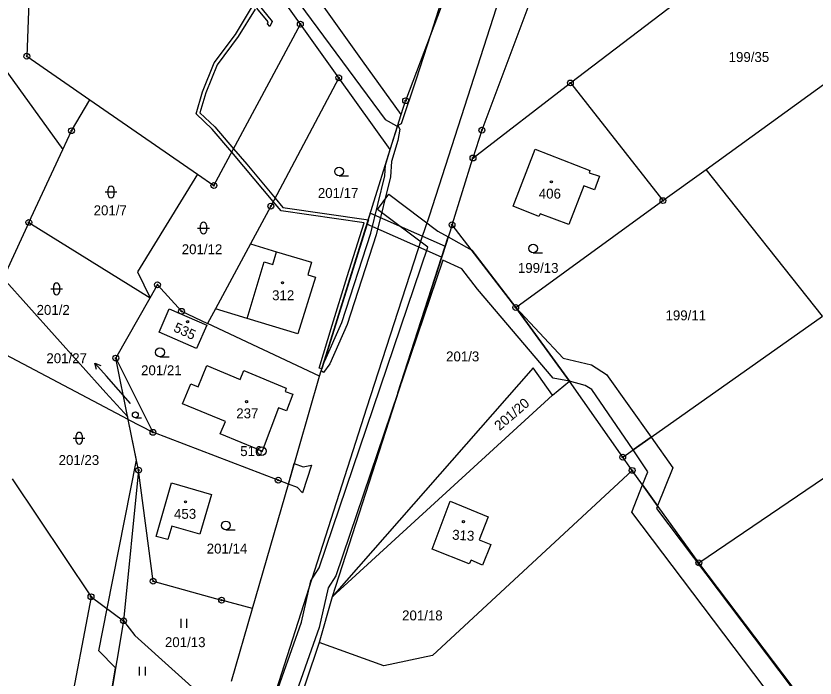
# Model space of a CAD drawing. Extents: x -445050 to -440454, y -1134563 to -1129741.
# Drawn here: x -442262.8 to -442125.8, y -1130424.7 to -1130311.3 of the extents above; entities that cross this region are included whole.
import ezdxf

# ---------------------------------------------------------------- set-up
doc = ezdxf.new("R2010")
doc.units = 0
for name, color, linetype in [('Vrstva 1', 7, 'Continuous'), ('Vrstva 16', 7, 'Continuous'), ('Vrstva 17', 7, 'Continuous'), ('Vrstva 18', 7, 'Continuous'), ('Vrstva 19', 7, 'Continuous'), ('Vrstva 24', 7, 'Continuous'), ('Vrstva 25', 7, 'Continuous'), ('Vrstva 3', 7, 'Continuous'), ('Vrstva 30', 7, 'Continuous'), ('Vrstva 37', 7, 'Continuous'), ('Vrstva 4', 7, 'Continuous'), ('Vrstva 52', 7, 'Continuous')]:
    doc.layers.add(name, color=color, linetype=linetype)

msp = doc.modelspace()

# ---------------------------------------------------------------- linework, layer by layer
at = {"layer": 'Vrstva 1'}
for p, q in [((-442203.35, -1130318.92), (-442209.93, -1130309.75)), ((-442196.71, -1130328.15), (-442203.35, -1130318.92)), ((-442196.71, -1130328.15), (-442195.97, -1130325.77)), ((-442198.59, -1130334.16), (-442196.71, -1130328.15))]:
    msp.add_line(p, q, dxfattribs=at)
for points in [[(-442202.59, -1130378.37), (-442193.16, -1130349.3), (-442191.87, -1130345.48), (-442178.72, -1130304.69), (-442169.7, -1130278.44), (-442164.04, -1130269.89), (-442158.45, -1130257.05), (-442158.3, -1130252.74), (-442156.43, -1130249.64)], [(-442214.01, -1130312.67), (-442255.19, -1130255.32)], [(-442177.01, -1130275.79), (-442195.97, -1130325.77)], [(-442259.71, -1130285.84), (-442260.9, -1130318.15)], [(-442166.13, -1130286), (-442182.89, -1130330.82)], [(-442285.95, -1130290.87), (-442254.74, -1130334.14)], [(-442167.72, -1130322.73), (-442149.75, -1130309.05)], [(-442228.83, -1130340.3), (-442214.01, -1130312.67)], [(-442207.43, -1130321.84), (-442214.01, -1130312.67)], [(-442144.47, -1130337.53), (-442111.91, -1130313.95)], [(-442260.9, -1130318.15), (-442250.08, -1130325.62)], [(-442207.43, -1130321.84), (-442219.08, -1130343.84)], [(-442198.59, -1130334.16), (-442207.43, -1130321.84)], [(-442184.42, -1130335.59), (-442167.72, -1130322.73)], [(-442167.72, -1130322.73), (-442151.86, -1130342.89)], [(-442253.24, -1130330.91), (-442250.08, -1130325.62)], [(-442250.08, -1130325.62), (-442231.62, -1130338.37)], [(-442182.89, -1130330.82), (-442184.42, -1130335.59)], [(-442254.74, -1130334.14), (-442253.24, -1130330.91)], [(-442260.54, -1130346.62), (-442254.74, -1130334.14)], [(-442210.73, -1130372.98), (-442198.59, -1130334.16)], [(-442177.55, -1130343.86), (-442173.74, -1130334.09)], [(-442173.74, -1130334.09), (-442164.39, -1130337.74)], [(-442188.01, -1130347.03), (-442184.42, -1130335.59)], [(-442151.86, -1130342.89), (-442144.47, -1130337.53)], [(-442124.54, -1130362.67), (-442144.47, -1130337.53)], [(-442231.62, -1130338.37), (-442241.93, -1130355.08)], [(-442231.62, -1130338.37), (-442228.83, -1130340.3)], [(-442164.39, -1130337.74), (-442164.53, -1130338.11)], [(-442164.53, -1130338.11), (-442162.73, -1130338.69)], [(-442162.73, -1130338.69), (-442163.59, -1130341.05)], [(-442165.4, -1130340.34), (-442168, -1130347)], [(-442163.59, -1130341.05), (-442165.4, -1130340.34)], [(-442177.1, -1130361.19), (-442151.86, -1130342.89)], [(-442219.08, -1130343.84), (-442222.56, -1130350.3)], [(-442173.11, -1130345.62), (-442177.55, -1130343.86)], [(-442172.9, -1130345.14), (-442173.11, -1130345.62)], [(-442168, -1130347), (-442172.9, -1130345.14)], [(-442260.54, -1130346.62), (-442266.83, -1130360.15)], [(-442260.54, -1130346.62), (-442239.77, -1130359.55)], [(-442188.01, -1130347.03), (-442208.53, -1130410.74)], [(-442177.1, -1130361.19), (-442188.01, -1130347.03)], [(-442222.56, -1130350.3), (-442228.57, -1130361.43)], [(-442222.56, -1130350.3), (-442218.08, -1130351.64)], [(-442218.08, -1130351.64), (-442212.09, -1130353.44)], [(-442212.09, -1130353.44), (-442212.74, -1130355.6)], [(-442241.93, -1130355.08), (-442239.77, -1130359.55)], [(-442211.4, -1130356), (-442214.42, -1130365.69)], [(-442212.74, -1130355.6), (-442211.4, -1130356)], [(-442239.77, -1130359.55), (-442238.5, -1130357.31)], [(-442238.5, -1130357.31), (-442234.37, -1130361.85)], [(-442245.63, -1130369.86), (-442239.77, -1130359.55)], [(-442238.23, -1130365.4), (-442236.49, -1130361.45)], [(-442236.49, -1130361.45), (-442230.04, -1130364.24)], [(-442234.37, -1130361.85), (-442229.93, -1130363.94)], [(-442228.57, -1130361.43), (-442229.93, -1130363.94)], [(-442223.13, -1130363.07), (-442228.57, -1130361.43)], [(-442167.9, -1130373.8), (-442177.1, -1130361.19)], [(-442214.42, -1130365.69), (-442223.13, -1130363.07)], [(-442158.76, -1130386.85), (-442124.54, -1130362.67)], [(-442230.04, -1130364.24), (-442231.79, -1130368.23)], [(-442210.73, -1130372.98), (-442229.93, -1130363.94)], [(-442231.79, -1130368.23), (-442238.23, -1130365.4)], [(-442243.5, -1130380.36), (-442267.55, -1130367.73)], [(-442245.63, -1130369.86), (-442239.27, -1130382.58)], [(-442243.5, -1130380.36), (-442245.63, -1130369.86)], [(-442145.71, -1130404.93), (-442093.55, -1130369.56)], [(-442231.53, -1130374.8), (-442230.05, -1130371.16)], [(-442230.05, -1130371.16), (-442224.32, -1130373.51)], [(-442174.13, -1130371.56), (-442208.53, -1130410.74)], [(-442170.79, -1130376.2), (-442174.13, -1130371.56)], [(-442224.32, -1130373.51), (-442223.7, -1130372.01)], [(-442223.7, -1130372.01), (-442216.42, -1130375)], [(-442216.06, -1130391.44), (-442210.73, -1130372.98)], [(-442234.19, -1130377.7), (-442232.79, -1130374.28)], [(-442232.79, -1130374.28), (-442231.53, -1130374.8)], [(-442170.79, -1130376.2), (-442167.9, -1130373.8)], [(-442158.76, -1130386.85), (-442167.9, -1130373.8)], [(-442216.42, -1130375), (-442216.63, -1130375.56)], [(-442216.63, -1130375.56), (-442215.31, -1130376.07)], [(-442215.31, -1130376.07), (-442216.39, -1130378.91)], [(-442208.53, -1130410.74), (-442170.79, -1130376.2)], [(-442430.79, -1130742.31), (-442424.62, -1130733.2), (-442415.82, -1130720.62), (-442409.44, -1130711.5), (-442393.93, -1130688.86), (-442358.25, -1130635.86), (-442352.69, -1130627.61), (-442332.86, -1130599.66), (-442309.46, -1130567.56), (-442303.89, -1130560.33), (-442293.28, -1130546.91), (-442286.99, -1130538.97), (-442279.11, -1130529.2), (-442273.28, -1130522.3), (-442266.1, -1130514.22), (-442252.71, -1130497.03), (-442249.64, -1130492.6), (-442243.06, -1130482.81), (-442233.55, -1130466.59), (-442229.34, -1130457.62), (-442222.85, -1130440.58), (-442219.54, -1130431.16), (-442202.59, -1130378.37)], [(-442226.85, -1130380.7), (-442234.19, -1130377.7)], [(-442217.74, -1130378.4), (-442220.57, -1130385.8)], [(-442216.39, -1130378.91), (-442217.74, -1130378.4)], [(-442243.5, -1130380.36), (-442239.27, -1130382.58)], [(-442241.73, -1130389.05), (-442243.5, -1130380.36)], [(-442227.73, -1130382.86), (-442226.85, -1130380.7)], [(-442217.8, -1130390.77), (-442239.27, -1130382.58)], [(-442220.57, -1130385.8), (-442227.73, -1130382.86)], [(-442157.14, -1130389.1), (-442158.76, -1130386.85)], [(-442241.73, -1130389.05), (-442244.31, -1130414.87)], [(-442239.24, -1130408.09), (-442241.73, -1130389.05)], [(-442157.14, -1130389.1), (-442191.36, -1130420.83)], [(-442145.71, -1130404.93), (-442157.14, -1130389.1)], [(-442263.42, -1130390.54), (-442249.89, -1130410.74)], [(-442216.06, -1130391.44), (-442217.8, -1130390.77)], [(-442238.72, -1130400.41), (-442236.1, -1130391.25)], [(-442236.1, -1130391.25), (-442229.26, -1130393.21)], [(-442222.22, -1130412.78), (-442216.06, -1130391.44)], [(-442229.26, -1130393.21), (-442231.24, -1130400.04)], [(-442191.42, -1130402.58), (-442188.32, -1130394.4)], [(-442188.32, -1130394.4), (-442181.79, -1130397.04)], [(-442181.79, -1130397.04), (-442183.34, -1130400.98)], [(-442236.06, -1130398.67), (-442236.74, -1130400.95)], [(-442231.24, -1130400.04), (-442236.06, -1130398.67)], [(-442236.74, -1130400.95), (-442238.72, -1130400.41)], [(-442183.34, -1130400.98), (-442181.34, -1130401.8)], [(-442181.34, -1130401.8), (-442182.77, -1130405.32)], [(-442185.05, -1130405.1), (-442191.42, -1130402.58)], [(-442184.73, -1130404.5), (-442185.05, -1130405.1)], [(-442182.77, -1130405.32), (-442184.73, -1130404.5)], [(-442129.74, -1130426.05), (-442145.71, -1130404.93)], [(-442239.24, -1130408.09), (-442227.51, -1130411.33)], [(-442249.89, -1130410.74), (-442253.8, -1130431.41)], [(-442249.89, -1130410.74), (-442244.31, -1130414.87)], [(-442222.22, -1130412.78), (-442227.51, -1130411.33)], [(-442208.53, -1130410.74), (-442210.77, -1130418.57)], [(-442225.81, -1130425.22), (-442222.22, -1130412.78)], [(-442244.31, -1130414.87), (-442246.63, -1130428.44)], [(-442244.31, -1130414.87), (-442242.39, -1130417.37)], [(-442242.39, -1130417.37), (-442228.56, -1130429.81)], [(-442210.77, -1130418.57), (-442215.29, -1130432.03)], [(-442199.72, -1130422.56), (-442210.77, -1130418.57)], [(-442191.36, -1130420.83), (-442199.72, -1130422.56)]]:
    msp.add_lwpolyline(points, dxfattribs=at)
at = {"layer": 'Vrstva 16'}
msp.add_line((-442247.25, -1130372.99), (-442249.24, -1130370.74), dxfattribs=at)
for points in [[(-442248.95, -1130371.82), (-442249.24, -1130370.74), (-442248.2, -1130371.16)], [(-442243.11, -1130377.67), (-442247.25, -1130372.99)]]:
    msp.add_lwpolyline(points, dxfattribs=at)
at = {"layer": 'Vrstva 24'}
for centre, radius in [((-442214.01, -1130312.67), 0.5), ((-442214.01, -1130312.67), 0.1), ((-442260.9, -1130318.15), 0.5), ((-442260.9, -1130318.15), 0.1), ((-442207.43, -1130321.84), 0.5), ((-442207.43, -1130321.84), 0.1), ((-442167.72, -1130322.73), 0.5), ((-442167.72, -1130322.73), 0.1), ((-442195.97, -1130325.77), 0.5), ((-442195.97, -1130325.77), 0.1), ((-442253.24, -1130330.91), 0.5), ((-442253.24, -1130330.91), 0.1), ((-442182.89, -1130330.82), 0.5), ((-442182.89, -1130330.82), 0.1), ((-442184.42, -1130335.59), 0.5), ((-442184.42, -1130335.59), 0.1), ((-442228.83, -1130340.3), 0.5), ((-442228.83, -1130340.3), 0.1), ((-442151.86, -1130342.89), 0.5), ((-442151.86, -1130342.89), 0.1), ((-442219.08, -1130343.84), 0.5), ((-442219.08, -1130343.84), 0.1), ((-442260.54, -1130346.62), 0.5), ((-442260.54, -1130346.62), 0.1), ((-442188.01, -1130347.03), 0.5), ((-442188.01, -1130347.03), 0.1), ((-442238.5, -1130357.31), 0.5), ((-442238.5, -1130357.31), 0.1), ((-442177.1, -1130361.19), 0.5), ((-442234.37, -1130361.85), 0.5), ((-442234.37, -1130361.85), 0.1), ((-442177.1, -1130361.19), 0.1), ((-442245.63, -1130369.86), 0.5), ((-442245.63, -1130369.86), 0.1), ((-442239.27, -1130382.58), 0.5), ((-442239.27, -1130382.58), 0.1), ((-442220.61, -1130385.8), 0.75), ((-442220.61, -1130385.8), 0.1), ((-442158.76, -1130386.85), 0.5), ((-442158.76, -1130386.85), 0.1), ((-442241.73, -1130389.05), 0.5), ((-442241.73, -1130389.05), 0.1), ((-442157.14, -1130389.1), 0.5), ((-442157.14, -1130389.1), 0.1), ((-442217.8, -1130390.77), 0.5), ((-442217.8, -1130390.77), 0.1), ((-442145.71, -1130404.93), 0.5), ((-442145.71, -1130404.93), 0.1), ((-442239.24, -1130408.09), 0.5), ((-442239.24, -1130408.09), 0.1), ((-442249.89, -1130410.74), 0.5), ((-442249.89, -1130410.74), 0.1), ((-442227.51, -1130411.33), 0.5), ((-442227.51, -1130411.33), 0.1), ((-442244.31, -1130414.87), 0.5), ((-442244.31, -1130414.87), 0.1)]:
    msp.add_circle(centre, radius, dxfattribs=at)
at = {"layer": 'Vrstva 25'}
for p, q in [((-442207.37, -1130338.64), (-442205.77, -1130338.64)), ((-442247.46, -1130341.41), (-442245.46, -1130341.41)), ((-442246.96, -1130341.91), (-442246.96, -1130340.91)), ((-442245.96, -1130340.91), (-442245.96, -1130341.91)), ((-442231.11, -1130348.08), (-442231.11, -1130347.08)), ((-442230.11, -1130347.08), (-442230.11, -1130348.08)), ((-442231.61, -1130347.58), (-442229.61, -1130347.58)), ((-442174.11, -1130351.84), (-442172.51, -1130351.84)), ((-442256.79, -1130358.01), (-442254.79, -1130358.01)), ((-442256.29, -1130358.51), (-442256.29, -1130357.51)), ((-442255.29, -1130357.51), (-442255.29, -1130358.51)), ((-442238.07, -1130369.63), (-442236.47, -1130369.63)), ((-442242.29, -1130380.09), (-442241.22, -1130380.09)), ((-442252.93, -1130383.6), (-442250.93, -1130383.6)), ((-442252.43, -1130384.1), (-442252.43, -1130383.1)), ((-442251.43, -1130383.1), (-442251.43, -1130384.1)), ((-442226.79, -1130399.28), (-442225.19, -1130399.28)), ((-442234.45, -1130416.05), (-442234.45, -1130414.55)), ((-442233.45, -1130416.05), (-442233.45, -1130414.55)), ((-442241.56, -1130424.23), (-442241.56, -1130422.73)), ((-442240.56, -1130424.23), (-442240.56, -1130422.73))]:
    msp.add_line(p, q, dxfattribs=at)
for centre, radius in [((-442207.37, -1130337.89), 0.75), ((-442170.99, -1130339.67), 0.175), ((-442174.11, -1130351.09), 0.75), ((-442217.08, -1130356.95), 0.175), ((-442233.33, -1130363.63), 0.175), ((-442238.07, -1130368.88), 0.75), ((-442223.22, -1130377.33), 0.175), ((-442242.29, -1130379.59), 0.503), ((-442233.69, -1130394.48), 0.175), ((-442226.79, -1130398.53), 0.75), ((-442186.07, -1130397.89), 0.175)]:
    msp.add_circle(centre, radius, dxfattribs=at)
for centre, start, end in [((-442246.46, -1130340.91), 0, 180), ((-442246.46, -1130341.91), 180, 0), ((-442230.61, -1130347.08), 0, 180), ((-442230.61, -1130348.08), 180, 0), ((-442255.79, -1130357.51), 0, 180), ((-442255.79, -1130358.51), 180, 0), ((-442251.93, -1130383.1), 0, 180), ((-442251.93, -1130384.1), 180, 0)]:
    msp.add_arc(centre, 0.5, start, end, dxfattribs=at)
at = {"layer": 'Vrstva 3'}
for points in [[(-442177.55, -1130343.86), (-442173.74, -1130334.09)], [(-442173.74, -1130334.09), (-442164.39, -1130337.74)], [(-442164.39, -1130337.74), (-442164.53, -1130338.11)], [(-442164.53, -1130338.11), (-442162.73, -1130338.69)], [(-442162.73, -1130338.69), (-442163.59, -1130341.05)], [(-442165.4, -1130340.34), (-442168, -1130347)], [(-442163.59, -1130341.05), (-442165.4, -1130340.34)], [(-442173.11, -1130345.62), (-442177.55, -1130343.86)], [(-442172.9, -1130345.14), (-442173.11, -1130345.62)], [(-442168, -1130347), (-442172.9, -1130345.14)], [(-442218.74, -1130353.84), (-442218.08, -1130351.64)], [(-442218.08, -1130351.64), (-442212.09, -1130353.44)], [(-442223.13, -1130363.07), (-442220.22, -1130353.4)], [(-442220.22, -1130353.4), (-442218.74, -1130353.84)], [(-442212.09, -1130353.44), (-442212.74, -1130355.6)], [(-442211.4, -1130356), (-442214.42, -1130365.69)], [(-442212.74, -1130355.6), (-442211.4, -1130356)], [(-442238.23, -1130365.4), (-442236.49, -1130361.45)], [(-442236.49, -1130361.45), (-442230.04, -1130364.24)], [(-442214.42, -1130365.69), (-442223.13, -1130363.07)], [(-442230.04, -1130364.24), (-442231.79, -1130368.23)], [(-442231.79, -1130368.23), (-442238.23, -1130365.4)], [(-442231.53, -1130374.8), (-442230.05, -1130371.16)], [(-442230.05, -1130371.16), (-442224.32, -1130373.51)], [(-442224.32, -1130373.51), (-442223.7, -1130372.01)], [(-442223.7, -1130372.01), (-442216.42, -1130375)], [(-442234.19, -1130377.7), (-442232.79, -1130374.28)], [(-442232.79, -1130374.28), (-442231.53, -1130374.8)], [(-442216.42, -1130375), (-442216.63, -1130375.56)], [(-442216.63, -1130375.56), (-442215.31, -1130376.07)], [(-442215.31, -1130376.07), (-442216.39, -1130378.91)], [(-442226.85, -1130380.7), (-442234.19, -1130377.7)], [(-442217.74, -1130378.4), (-442220.57, -1130385.8)], [(-442216.39, -1130378.91), (-442217.74, -1130378.4)], [(-442227.73, -1130382.86), (-442226.85, -1130380.7)], [(-442220.57, -1130385.8), (-442227.73, -1130382.86)], [(-442238.72, -1130400.41), (-442236.1, -1130391.25)], [(-442236.1, -1130391.25), (-442229.26, -1130393.21)], [(-442229.26, -1130393.21), (-442231.24, -1130400.04)], [(-442191.42, -1130402.58), (-442188.32, -1130394.4)], [(-442188.32, -1130394.4), (-442181.79, -1130397.04)], [(-442181.79, -1130397.04), (-442183.34, -1130400.98)], [(-442236.06, -1130398.67), (-442236.74, -1130400.95)], [(-442231.24, -1130400.04), (-442236.06, -1130398.67)], [(-442236.74, -1130400.95), (-442238.72, -1130400.41)], [(-442183.34, -1130400.98), (-442181.34, -1130401.8)], [(-442181.34, -1130401.8), (-442182.77, -1130405.32)], [(-442185.05, -1130405.1), (-442191.42, -1130402.58)], [(-442184.73, -1130404.5), (-442185.05, -1130405.1)], [(-442182.77, -1130405.32), (-442184.73, -1130404.5)]]:
    msp.add_lwpolyline(points, dxfattribs=at)
at = {"layer": 'Vrstva 30'}
for p, q in [((-442198.59, -1130334.16), (-442197.29, -1130330.02)), ((-442196.96, -1130330.64), (-442197.31, -1130332.57)), ((-442197.29, -1130330.02), (-442196.96, -1130330.64)), ((-442197.31, -1130332.57), (-442198.36, -1130336.18)), ((-442199.41, -1130336.79), (-442198.59, -1130334.16)), ((-442198.36, -1130336.18), (-442198.54, -1130338.83)), ((-442199.54, -1130338.67), (-442199.41, -1130336.79)), ((-442201.95, -1130348.49), (-442199.54, -1130338.67)), ((-442198.54, -1130338.83), (-442200.99, -1130348.77)), ((-442206.92, -1130363.77), (-442201.95, -1130348.49)), ((-442200.99, -1130348.77), (-442205.98, -1130364.13)), ((-442209.81, -1130370.36), (-442206.92, -1130363.77)), ((-442205.98, -1130364.13), (-442208.93, -1130370.86)), ((-442209.98, -1130370.59), (-442209.81, -1130370.36)), ((-442210.44, -1130372.06), (-442209.98, -1130370.59)), ((-442208.93, -1130370.86), (-442210.03, -1130372.36)), ((-442210.03, -1130372.36), (-442210.44, -1130372.06))]:
    msp.add_line(p, q, dxfattribs=at)
for points in [[(-442210.33, -1130371.72), (-442210.76, -1130371.59), (-442208.57, -1130364.21), (-442206, -1130355.86), (-442203.08, -1130346.67), (-442217.32, -1130344.64), (-442218.66, -1130343.04), (-442223.67, -1130337.06), (-442225.76, -1130334.58), (-442229.1, -1130330.63), (-442231.89, -1130328.02), (-442230.77, -1130324.23), (-442228.81, -1130319.3), (-442225.15, -1130314.45), (-442222.19, -1130309.6)], [(-442221.77, -1130310.07), (-442224.65, -1130314.79), (-442228.28, -1130319.6), (-442230.21, -1130324.43), (-442231.21, -1130327.83), (-442228.66, -1130330.22), (-442225.46, -1130334.01), (-442223.21, -1130336.67), (-442218.35, -1130342.47), (-442217.01, -1130344.08), (-442202.35, -1130346.17), (-442210.33, -1130371.72)], [(-442221.29, -1130309.19), (-442218.82, -1130312.18), (-442219.24, -1130313.07), (-442219.63, -1130312.62), (-442219.52, -1130312.28), (-442221.45, -1130309.92)], [(-442220.16, -1130442.57), (-442231.04, -1130438.72), (-442229.68, -1130435.84), (-442222.08, -1130438.53), (-442213.82, -1130415.11), (-442212.2, -1130408.01), (-442210.79, -1130405.77), (-442192.16, -1130350.89), (-442200.78, -1130344.39), (-442198.84, -1130341.81), (-442190.42, -1130348.14), (-442188.68, -1130349.12), (-442189.19, -1130350.69), (-442189.8, -1130352.6), (-442197.28, -1130375.8)], [(-442201.99, -1130345.02), (-442189.19, -1130350.69), (-442189.8, -1130352.6), (-442202.59, -1130346.94), (-442201.99, -1130345.02)], [(-442183.64, -1130358.08), (-442186.34, -1130354.58), (-442189.57, -1130353.08), (-442197.28, -1130375.8), (-442188.68, -1130349.12), (-442184.64, -1130351.4), (-442177.1, -1130361.19), (-442167.9, -1130373.8), (-442170.65, -1130373.29), (-442183.64, -1130358.08)], [(-442177.1, -1130361.19), (-442168.99, -1130369.9), (-442164.13, -1130371.04), (-442161.51, -1130372.65), (-442153.89, -1130383.41), (-442156.99, -1130385.6), (-442164.04, -1130375.27), (-442165.19, -1130374.55), (-442167.9, -1130373.8), (-442177.1, -1130361.19)], [(-442197.28, -1130375.8), (-442207.91, -1130407.15), (-442209.24, -1130409.25), (-442210.78, -1130415.99), (-442220.16, -1130442.57)], [(-442150.14, -1130388.69), (-442152.77, -1130395.15), (-442155.34, -1130391.59), (-442154.44, -1130389.34), (-442156.99, -1130385.6), (-442153.89, -1130383.41), (-442150.14, -1130388.69)], [(-442216.06, -1130391.44), (-442215.05, -1130387.93), (-442213.5, -1130388.52), (-442212.12, -1130388.23), (-442213.65, -1130392.92), (-442214.51, -1130392.02), (-442216.06, -1130391.44)], [(-442132.75, -1130428.57), (-442157.21, -1130396.24), (-442155.34, -1130391.59), (-442152.77, -1130395.15), (-442152.98, -1130395.65), (-442129.88, -1130426.17), (-442132.75, -1130428.57)]]:
    msp.add_lwpolyline(points, dxfattribs=at)
at = {"layer": 'Vrstva 37'}
for centre in [(-442170.99, -1130339.67), (-442217.08, -1130356.95), (-442233.33, -1130363.63), (-442223.22, -1130377.33), (-442233.69, -1130394.48), (-442186.07, -1130397.89)]:
    msp.add_circle(centre, 0.175, dxfattribs=at)
at = {"layer": 'Vrstva 4'}
for points in [[(-442218.74, -1130353.84), (-442218.08, -1130351.64)], [(-442223.13, -1130363.07), (-442220.22, -1130353.4)], [(-442220.22, -1130353.4), (-442218.74, -1130353.84)]]:
    msp.add_lwpolyline(points, dxfattribs=at)
at = {"layer": 'Vrstva 52'}
for points in [[(-442226.78, -1130292.07), (-442199.46, -1130329.02), (-442197.55, -1130330.08), (-442197.27, -1130329.94), (-442196.69, -1130329.65), (-442194.14, -1130322.21), (-442191.6, -1130314.25), (-442178.82, -1130274.26)], [(-442270.89, -1130505.05), (-442255.78, -1130476.07), (-442251.43, -1130467.72), (-442239.12, -1130444.1), (-442236.7, -1130439.47), (-442245.12, -1130432.2), (-442246.63, -1130428.44), (-442245.69, -1130422.94), (-442248.57, -1130420.01), (-442247.13, -1130412.78), (-442242.08, -1130387.35), (-442243.5, -1130380.36), (-442243.59, -1130379.9), (-442247.33, -1130375.82), (-442264.97, -1130356.15)]]:
    msp.add_lwpolyline(points, dxfattribs=at)

# ---------------------------------------------------------------- texts
at = {"layer": 'Vrstva 16'}
msp.add_text('201/27', height=1.7, dxfattribs=at).set_placement((-442257.54, -1130370.74))
at = {"layer": 'Vrstva 17'}
msp.add_text('516', height=1.7, dxfattribs=at).set_placement((-442224.31, -1130386.65))
at = {"layer": 'Vrstva 18'}
for s, height, p in [('199/35', 1.7, (-442140.6, -1130319.14)), ('201/17', 1.7, (-442211.01, -1130342.43)), ('201/7', 1.7, (-442249.44, -1130345.4)), ('201/12', 1.7, (-442234.34, -1130352.07)), ('199/13', 1.7, (-442176.72, -1130355.27)), ('201/2', 1.7, (-442259.22, -1130362.46)), ('199/11', 1.7, (-442151.42, -1130363.39)), ('201/3', 1.7, (-442189.03, -1130370.43)), ('201/21', 1.7, (-442241.31, -1130372.8)), ('201/27', 0.1, (-442243.32, -1130377.67)), ('201/23', 1.7, (-442255.44, -1130388.18)), ('201/14', 1.7, (-442230.06, -1130403.35)), ('201/18', 1.7, (-442196.57, -1130414.8)), ('201/13', 1.7, (-442237.22, -1130419.38))]:
    msp.add_text(s, height=height, dxfattribs=at).set_placement(p)
msp.add_text('201/20', height=1.7, rotation=40.6323, dxfattribs=at).set_placement((-442179.86, -1130382.39))
at = {"layer": 'Vrstva 19'}
for s, p in [('406', (-442173.14, -1130342.54)), ('312', (-442218.85, -1130359.95)), ('237', (-442224.99, -1130380.18)), ('453', (-442235.66, -1130397.4))]:
    msp.add_text(s, height=1.7, dxfattribs=at).set_placement(p)
for s, rotation, p in [('535', 335.5794, (-442235.88, -1130365.23)), ('313', 356.3447, (-442188.03, -1130400.95))]:
    msp.add_text(s, height=1.7, rotation=rotation, dxfattribs=at).set_placement(p)

doc.saveas('drawing.dxf')
